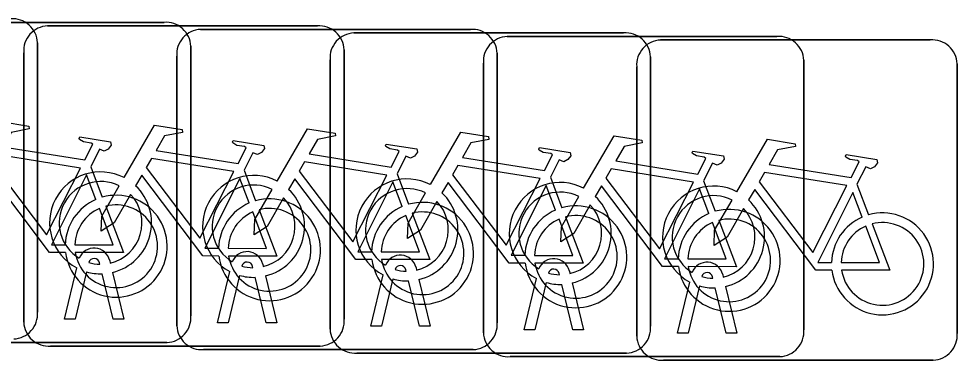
# Model space of a CAD drawing. Extents: x 162186 to 163152, y 385513 to 386513.
# Drawn here: x 162779 to 162781.926, y 386417.704 to 386418.77 of the extents above; entities that cross this region are included whole.
import ezdxf

# ---------------------------------------------------------------- set-up
doc = ezdxf.new("R2010")
doc.units = 0
doc.layers.add('IMGEO_Fietsenrek', color=7, linetype='Continuous')

msp = doc.modelspace()

# ---------------------------------------------------------------- linework, layer by layer
at = {"layer": 'IMGEO_Fietsenrek'}
for p, q in [((162778.6119, 386418.7585), (162779.4528, 386418.7585)), ((162779.4528, 386418.7585), (162778.6119, 386418.7585)), ((162779.0899, 386418.7475), (162779.9308, 386418.7475)), ((162779.9308, 386418.7475), (162779.0899, 386418.7475)), ((162779.5669, 386418.7365), (162780.4078, 386418.7365)), ((162780.4078, 386418.7365), (162779.5669, 386418.7365)), ((162780.0449, 386418.7255), (162780.8858, 386418.7255)), ((162780.8858, 386418.7255), (162780.0449, 386418.7255)), ((162780.5229, 386418.7145), (162781.3638, 386418.7145)), ((162781.3638, 386418.7145), (162780.5229, 386418.7145)), ((162779.0585, 386418.6951), (162779.0585, 386417.8542)), ((162779.0585, 386417.8542), (162779.0585, 386418.6951)), ((162779.5365, 386418.6841), (162779.5365, 386417.8432)), ((162779.5365, 386417.8432), (162779.5365, 386418.6841)), ((162781.0009, 386418.7035), (162781.8418, 386418.7035)), ((162781.8418, 386418.7035), (162781.0009, 386418.7035)), ((162779.0155, 386417.8229), (162779.0155, 386418.6638)), ((162779.0155, 386418.6638), (162779.0155, 386417.8229)), ((162780.0145, 386418.6731), (162780.0145, 386417.8322)), ((162780.0145, 386417.8322), (162780.0145, 386418.6731)), ((162780.4915, 386418.6621), (162780.4915, 386417.8212)), ((162780.4915, 386417.8212), (162780.4915, 386418.6621)), ((162779.4925, 386417.8119), (162779.4925, 386418.6528)), ((162779.4925, 386418.6528), (162779.4925, 386417.8119)), ((162779.9705, 386417.8009), (162779.9705, 386418.6418)), ((162779.9705, 386418.6418), (162779.9705, 386417.8009)), ((162780.4485, 386417.7899), (162780.4485, 386418.6308)), ((162780.4485, 386418.6308), (162780.4485, 386417.7899)), ((162780.9695, 386418.6511), (162780.9695, 386417.8102)), ((162780.9695, 386417.8102), (162780.9695, 386418.6511)), ((162781.4475, 386418.6401), (162781.4475, 386417.7992)), ((162781.4475, 386417.7992), (162781.4475, 386418.6401)), ((162781.9255, 386418.6291), (162781.9255, 386417.7882)), ((162781.9255, 386417.7882), (162781.9255, 386418.6291)), ((162780.9265, 386417.7789), (162780.9265, 386418.6198)), ((162780.9265, 386418.6198), (162780.9265, 386417.7789)), ((162779.2242, 386418.3082), (162779.2605, 386418.213)), ((162779.7022, 386418.2972), (162779.7385, 386418.202)), ((162780.1792, 386418.2862), (162780.2155, 386418.191)), ((162780.6572, 386418.2752), (162780.6935, 386418.18)), ((162781.1352, 386418.2642), (162781.1715, 386418.169)), ((162781.6132, 386418.2532), (162781.6495, 386418.158)), ((162779.2836, 386418.0154), (162779.2854, 386418.0075)), ((162779.1425, 386417.8323), (162779.1808, 386417.9923)), ((162779.2529, 386418.0039), (162779.2519, 386418.0082)), ((162779.6195, 386417.8213), (162779.6578, 386417.9813)), ((162779.7299, 386417.9929), (162779.7289, 386417.9972)), ((162779.7606, 386418.0044), (162779.7624, 386417.9965)), ((162780.2079, 386417.9819), (162780.2069, 386417.9862)), ((162780.2386, 386417.9934), (162780.2404, 386417.9855)), ((162780.7166, 386417.9824), (162780.7184, 386417.9745)), ((162779.2112, 386417.9801), (162779.1759, 386417.8323)), ((162779.294, 386417.8323), (162779.2601, 386417.974)), ((162779.2924, 386417.9783), (162779.3274, 386417.8323)), ((162779.6882, 386417.9691), (162779.6529, 386417.8213)), ((162779.771, 386417.8213), (162779.7371, 386417.963)), ((162779.7694, 386417.9673), (162779.8044, 386417.8213)), ((162780.0975, 386417.8103), (162780.1358, 386417.9703)), ((162780.1662, 386417.9581), (162780.1309, 386417.8103)), ((162780.249, 386417.8103), (162780.2151, 386417.952)), ((162780.2474, 386417.9563), (162780.2824, 386417.8103)), ((162780.5755, 386417.7993), (162780.6138, 386417.9593)), ((162780.6859, 386417.9709), (162780.6849, 386417.9752)), ((162781.1639, 386417.9599), (162781.1629, 386417.9642)), ((162781.1946, 386417.9714), (162781.1964, 386417.9635)), ((162780.6442, 386417.9471), (162780.6089, 386417.7993)), ((162780.727, 386417.7993), (162780.6931, 386417.941)), ((162780.7254, 386417.9453), (162780.7604, 386417.7993)), ((162781.0535, 386417.7883), (162781.0918, 386417.9483)), ((162781.1222, 386417.9361), (162781.0869, 386417.7883)), ((162781.205, 386417.7883), (162781.1711, 386417.93)), ((162781.2034, 386417.9343), (162781.2384, 386417.7883)), ((162779.1759, 386417.8323), (162779.1425, 386417.8323)), ((162779.3274, 386417.8323), (162779.294, 386417.8323)), ((162779.6529, 386417.8213), (162779.6195, 386417.8213)), ((162779.8044, 386417.8213), (162779.771, 386417.8213)), ((162780.1309, 386417.8103), (162780.0975, 386417.8103)), ((162780.2824, 386417.8103), (162780.249, 386417.8103)), ((162780.6089, 386417.7993), (162780.5755, 386417.7993)), ((162780.7604, 386417.7993), (162780.727, 386417.7993)), ((162781.0869, 386417.7883), (162781.0535, 386417.7883)), ((162781.2384, 386417.7883), (162781.205, 386417.7883)), ((162779.4621, 386417.7595), (162778.6212, 386417.7595)), ((162778.6212, 386417.7595), (162779.4621, 386417.7595)), ((162779.9401, 386417.7485), (162779.0992, 386417.7485)), ((162779.0992, 386417.7485), (162779.9401, 386417.7485)), ((162780.4171, 386417.7375), (162779.5762, 386417.7375)), ((162779.5762, 386417.7375), (162780.4171, 386417.7375)), ((162780.8951, 386417.7265), (162780.0542, 386417.7265)), ((162780.0542, 386417.7265), (162780.8951, 386417.7265)), ((162781.3731, 386417.7155), (162780.5322, 386417.7155)), ((162780.5322, 386417.7155), (162781.3731, 386417.7155)), ((162781.8511, 386417.7045), (162781.0102, 386417.7045)), ((162781.0102, 386417.7045), (162781.8511, 386417.7045))]:
    msp.add_line(p, q, dxfattribs=at)
for points in [[(162778.8501, 386418.2852), (162778.9448, 386418.4487), (162779.031, 386418.4349), (162779.0327, 386418.4262), (162778.9766, 386418.4153), (162778.9504, 386418.37), (162779.2056, 386418.3292)], [(162779.3281, 386418.2742), (162779.4228, 386418.4377), (162779.509, 386418.4239), (162779.5107, 386418.4152), (162779.4546, 386418.4043), (162779.4284, 386418.359), (162779.6836, 386418.3182)], [(162779.8051, 386418.2632), (162779.8998, 386418.4267), (162779.986, 386418.4129), (162779.9877, 386418.4042), (162779.9316, 386418.3933), (162779.9054, 386418.348), (162780.1606, 386418.3072)], [(162779.2056, 386418.3292), (162779.2306, 386418.378), (162779.2255, 386418.382), (162779.2023, 386418.3857), (162779.1896, 386418.3932), (162779.1886, 386418.3963), (162779.1908, 386418.4009), (162779.2856, 386418.3858), (162779.2879, 386418.3755), (162779.2785, 386418.3631), (162779.2661, 386418.3567), (162779.2516, 386418.3629), (162779.2242, 386418.3082)], [(162780.2831, 386418.2522), (162780.3778, 386418.4157), (162780.464, 386418.4019), (162780.4657, 386418.3932), (162780.4096, 386418.3823), (162780.3834, 386418.337), (162780.6386, 386418.2962)], [(162780.7611, 386418.2412), (162780.8558, 386418.4047), (162780.942, 386418.3909), (162780.9437, 386418.3822), (162780.8876, 386418.3713), (162780.8614, 386418.326), (162781.1166, 386418.2852)], [(162781.2391, 386418.2302), (162781.3338, 386418.3937), (162781.42, 386418.3799), (162781.4217, 386418.3712), (162781.3656, 386418.3603), (162781.3394, 386418.315), (162781.5946, 386418.2742)], [(162779.6836, 386418.3182), (162779.7086, 386418.367), (162779.7035, 386418.371), (162779.6803, 386418.3747), (162779.6676, 386418.3822), (162779.6666, 386418.3853), (162779.6688, 386418.3899), (162779.7636, 386418.3748), (162779.7659, 386418.3645), (162779.7565, 386418.3521), (162779.7441, 386418.3457), (162779.7296, 386418.3519), (162779.7022, 386418.2972)], [(162780.1606, 386418.3072), (162780.1856, 386418.356), (162780.1805, 386418.36), (162780.1573, 386418.3637), (162780.1446, 386418.3712), (162780.1436, 386418.3743), (162780.1458, 386418.3789), (162780.2406, 386418.3638), (162780.2429, 386418.3535), (162780.2335, 386418.3411), (162780.2211, 386418.3347), (162780.2066, 386418.3409), (162780.1792, 386418.2862)], [(162780.6386, 386418.2962), (162780.6636, 386418.345), (162780.6585, 386418.349), (162780.6353, 386418.3527), (162780.6226, 386418.3602), (162780.6216, 386418.3633), (162780.6238, 386418.3679), (162780.7186, 386418.3528), (162780.7209, 386418.3425), (162780.7115, 386418.3301), (162780.6991, 386418.3237), (162780.6846, 386418.3299), (162780.6572, 386418.2752)], [(162779.1927, 386418.304), (162778.9359, 386418.345), (162778.9192, 386418.3162), (162779.0862, 386418.0959), (162779.1927, 386418.304)], [(162779.6707, 386418.293), (162779.4139, 386418.334), (162779.3972, 386418.3052), (162779.5642, 386418.0849), (162779.6707, 386418.293)], [(162781.1166, 386418.2852), (162781.1416, 386418.334), (162781.1365, 386418.338), (162781.1133, 386418.3417), (162781.1006, 386418.3492), (162781.0996, 386418.3523), (162781.1018, 386418.3569), (162781.1966, 386418.3418), (162781.1989, 386418.3315), (162781.1895, 386418.3191), (162781.1771, 386418.3127), (162781.1626, 386418.3189), (162781.1352, 386418.2642)], [(162781.5946, 386418.2742), (162781.6196, 386418.323), (162781.6145, 386418.327), (162781.5913, 386418.3307), (162781.5786, 386418.3382), (162781.5776, 386418.3413), (162781.5798, 386418.3459), (162781.6746, 386418.3308), (162781.6769, 386418.3205), (162781.6675, 386418.3081), (162781.6551, 386418.3017), (162781.6406, 386418.3079), (162781.6132, 386418.2532)], [(162780.1477, 386418.282), (162779.8909, 386418.323), (162779.8742, 386418.2942), (162780.0412, 386418.0739), (162780.1477, 386418.282)], [(162780.6257, 386418.271), (162780.3689, 386418.312), (162780.3522, 386418.2832), (162780.5192, 386418.0629), (162780.6257, 386418.271)], [(162779.1458, 386418.0405), (162779.0961, 386418.0406), (162778.9054, 386418.2923), (162778.8864, 386418.2595)], [(162779.2407, 386418.206), (162779.2114, 386418.2828), (162779.102, 386418.0647), (162779.1447, 386418.0646)], [(162779.6238, 386418.0295), (162779.5741, 386418.0296), (162779.3834, 386418.2813), (162779.3644, 386418.2485)], [(162781.1037, 386418.26), (162780.8469, 386418.301), (162780.8302, 386418.2722), (162780.9972, 386418.0519), (162781.1037, 386418.26)], [(162781.5817, 386418.249), (162781.3249, 386418.29), (162781.3082, 386418.2612), (162781.4752, 386418.0409), (162781.5817, 386418.249)], [(162779.3488, 386418.2217), (162779.2972, 386418.1325), (162779.2573, 386418.1065), (162779.2585, 386418.154), (162779.313, 386418.2482)], [(162779.7187, 386418.195), (162779.6894, 386418.2718), (162779.58, 386418.0537), (162779.6227, 386418.0536)], [(162780.1008, 386418.0185), (162780.0511, 386418.0186), (162779.8604, 386418.2703), (162779.8414, 386418.2375)], [(162780.1957, 386418.184), (162780.1664, 386418.2608), (162780.057, 386418.0427), (162780.0997, 386418.0426)], [(162780.5788, 386418.0075), (162780.5291, 386418.0076), (162780.3384, 386418.2593), (162780.3194, 386418.2265)], [(162780.6737, 386418.173), (162780.6444, 386418.2498), (162780.535, 386418.0317), (162780.5777, 386418.0316)], [(162781.0568, 386417.9965), (162781.0071, 386417.9966), (162780.8164, 386418.2483), (162780.7974, 386418.2155)], [(162779.8258, 386418.2107), (162779.7742, 386418.1215), (162779.7343, 386418.0955), (162779.7355, 386418.143), (162779.79, 386418.2372)], [(162780.3038, 386418.1997), (162780.2522, 386418.1105), (162780.2123, 386418.0845), (162780.2135, 386418.132), (162780.268, 386418.2262)], [(162780.7818, 386418.1887), (162780.7302, 386418.0995), (162780.6903, 386418.0735), (162780.6915, 386418.121), (162780.746, 386418.2152)], [(162781.1517, 386418.162), (162781.1224, 386418.2388), (162781.013, 386418.0207), (162781.0557, 386418.0206)], [(162781.5348, 386417.9855), (162781.4851, 386417.9856), (162781.2944, 386418.2373), (162781.2754, 386418.2045)], [(162781.6297, 386418.151), (162781.6004, 386418.2278), (162781.491, 386418.0097), (162781.5337, 386418.0096)], [(162781.2598, 386418.1777), (162781.2082, 386418.0885), (162781.1683, 386418.0625), (162781.1695, 386418.11), (162781.224, 386418.2042)], [(162779.1747, 386418.0645), (162779.2946, 386418.0643), (162779.2514, 386418.1779)], [(162779.2712, 386418.1848), (162779.3262, 386418.0402), (162779.1761, 386418.0405)], [(162779.6527, 386418.0535), (162779.7726, 386418.0533), (162779.7294, 386418.1669)], [(162779.7492, 386418.1738), (162779.8042, 386418.0292), (162779.6541, 386418.0295)], [(162780.2262, 386418.1628), (162780.2812, 386418.0182), (162780.1311, 386418.0185)], [(162780.1297, 386418.0425), (162780.2496, 386418.0423), (162780.2064, 386418.1559)], [(162780.6077, 386418.0315), (162780.7276, 386418.0313), (162780.6844, 386418.1449)], [(162780.7042, 386418.1518), (162780.7592, 386418.0072), (162780.6091, 386418.0075)], [(162781.0857, 386418.0205), (162781.2056, 386418.0203), (162781.1624, 386418.1339)], [(162781.1822, 386418.1408), (162781.2372, 386417.9962), (162781.0871, 386417.9965)], [(162781.6602, 386418.1298), (162781.7152, 386417.9852), (162781.5651, 386417.9855)], [(162781.5637, 386418.0095), (162781.6836, 386418.0093), (162781.6404, 386418.1229)]]:
    msp.add_lwpolyline(points, dxfattribs=at)
for centre, radius, start, end in [((162778.9806, 386418.6918), 0.0779, 2.4484, 94.2845), ((162778.9806, 386418.6918), 0.0779, 2.4484, 94.2845), ((162779.0932, 386418.6696), 0.0779, 92.4484, 184.2845), ((162779.0932, 386418.6696), 0.0779, 92.4484, 184.2845), ((162779.4586, 386418.6808), 0.0779, 2.4484, 94.2845), ((162779.4586, 386418.6808), 0.0779, 2.4484, 94.2845), ((162779.9366, 386418.6698), 0.0779, 2.4484, 94.2845), ((162779.9366, 386418.6698), 0.0779, 2.4484, 94.2845), ((162779.5702, 386418.6586), 0.0779, 92.4484, 184.2845), ((162779.5702, 386418.6586), 0.0779, 92.4484, 184.2845), ((162780.0482, 386418.6476), 0.0779, 92.4484, 184.2845), ((162780.0482, 386418.6476), 0.0779, 92.4484, 184.2845), ((162780.4136, 386418.6588), 0.0779, 2.4484, 94.2845), ((162780.4136, 386418.6588), 0.0779, 2.4484, 94.2845), ((162780.5262, 386418.6366), 0.0779, 92.4484, 184.2845), ((162780.5262, 386418.6366), 0.0779, 92.4484, 184.2845), ((162780.8916, 386418.6478), 0.0779, 2.4484, 94.2845), ((162780.8916, 386418.6478), 0.0779, 2.4484, 94.2845), ((162781.3696, 386418.6368), 0.0779, 2.4484, 94.2845), ((162781.3696, 386418.6368), 0.0779, 2.4484, 94.2845), ((162781.0042, 386418.6256), 0.0779, 92.4484, 184.2845), ((162781.0042, 386418.6256), 0.0779, 92.4484, 184.2845), ((162781.8476, 386418.6258), 0.0779, 2.4484, 94.2845), ((162781.8476, 386418.6258), 0.0779, 2.4484, 94.2845), ((162779.2551, 386418.1329), 0.159, 62.6766, 242.1369), ((162779.7321, 386418.1219), 0.159, 62.6766, 242.1369), ((162779.2551, 386418.1329), 0.129, 63.3192, 238.903), ((162779.2551, 386418.1329), 0.159, 283.5766, 46.6042), ((162779.7321, 386418.1219), 0.129, 63.3192, 238.903), ((162780.2101, 386418.1109), 0.159, 62.6766, 242.1369), ((162780.6881, 386418.0999), 0.159, 62.6766, 242.1369), ((162781.1661, 386418.0889), 0.159, 62.6766, 242.1369), ((162779.3037, 386418.0599), 0.159, 187.0065, 105.7708), ((162779.2551, 386418.1329), 0.129, 283.6043, 43.4302), ((162779.7321, 386418.1219), 0.159, 283.5766, 46.6042), ((162780.2101, 386418.1109), 0.129, 63.3192, 238.903), ((162780.2101, 386418.1109), 0.159, 283.5766, 46.6042), ((162780.6881, 386418.0999), 0.129, 63.3192, 238.903), ((162780.6881, 386418.0999), 0.159, 283.5766, 46.6042), ((162781.1661, 386418.0889), 0.129, 63.3192, 238.903), ((162779.3037, 386418.0599), 0.159, 113.3408, 178.3217), ((162779.3037, 386418.0599), 0.129, 188.6715, 104.5883), ((162779.7817, 386418.0489), 0.159, 113.3408, 178.3217), ((162779.7817, 386418.0489), 0.159, 187.0065, 105.7708), ((162779.7321, 386418.1219), 0.129, 283.6043, 43.4302), ((162780.2587, 386418.0379), 0.159, 187.0065, 105.7708), ((162780.2101, 386418.1109), 0.129, 283.6043, 43.4302), ((162780.7367, 386418.0269), 0.159, 187.0065, 105.7708), ((162780.6881, 386418.0999), 0.129, 283.6043, 43.4302), ((162781.1661, 386418.0889), 0.159, 283.5766, 46.6042), ((162779.3037, 386418.0599), 0.129, 113.923, 177.9556), ((162779.7817, 386418.0489), 0.129, 113.923, 177.9556), ((162779.7817, 386418.0489), 0.129, 188.6715, 104.5883), ((162780.2587, 386418.0379), 0.159, 113.3408, 178.3217), ((162780.2587, 386418.0379), 0.129, 188.6715, 104.5883), ((162780.7367, 386418.0269), 0.159, 113.3408, 178.3217), ((162781.2147, 386418.0159), 0.159, 113.3408, 178.3217), ((162781.2147, 386418.0159), 0.159, 187.0065, 105.7708), ((162781.1661, 386418.0889), 0.129, 283.6043, 43.4302), ((162781.6927, 386418.0049), 0.159, 187.0065, 105.7708), ((162780.2587, 386418.0379), 0.129, 113.923, 177.9556), ((162780.7367, 386418.0269), 0.129, 113.923, 177.9556), ((162780.7367, 386418.0269), 0.129, 188.6715, 104.5883), ((162781.2147, 386418.0159), 0.129, 113.923, 177.9556), ((162781.2147, 386418.0159), 0.129, 188.6715, 104.5883), ((162781.6927, 386418.0049), 0.159, 113.3408, 178.3217), ((162781.6927, 386418.0049), 0.129, 188.6715, 104.5883), ((162781.6927, 386418.0049), 0.129, 113.923, 177.9556), ((162779.2349, 386418.0043), 0.0499, 12.8025, 158.6934), ((162779.7119, 386417.9933), 0.0499, 12.8025, 158.6934), ((162779.2349, 386418.0043), 0.0174, 12.8025, 163.4502), ((162779.7119, 386417.9933), 0.0174, 12.8025, 163.4502), ((162780.1899, 386417.9823), 0.0499, 12.8025, 158.6934), ((162780.6679, 386417.9713), 0.0499, 12.8025, 158.6934), ((162781.1459, 386417.9603), 0.0499, 12.8025, 158.6934), ((162779.2551, 386418.1329), 0.129, 253.415, 269.0204), ((162779.7321, 386418.1219), 0.129, 253.415, 269.0204), ((162780.1899, 386417.9823), 0.0174, 12.8025, 163.4502), ((162780.2101, 386418.1109), 0.129, 253.415, 269.0204), ((162780.6679, 386417.9713), 0.0174, 12.8025, 163.4502), ((162779.2551, 386418.1329), 0.159, 253.9967, 271.7867), ((162779.7321, 386418.1219), 0.159, 253.9967, 271.7867), ((162780.2101, 386418.1109), 0.159, 253.9967, 271.7867), ((162780.6881, 386418.0999), 0.129, 253.415, 269.0204), ((162781.1459, 386417.9603), 0.0174, 12.8025, 163.4502), ((162781.1661, 386418.0889), 0.129, 253.415, 269.0204), ((162780.6881, 386418.0999), 0.159, 253.9967, 271.7867), ((162781.1661, 386418.0889), 0.159, 253.9967, 271.7867), ((162778.9808, 386417.8484), 0.0779, 272.4484, 4.2845), ((162778.9808, 386417.8484), 0.0779, 272.4484, 4.2845), ((162779.4588, 386417.8374), 0.0779, 272.4484, 4.2845), ((162779.4588, 386417.8374), 0.0779, 272.4484, 4.2845), ((162779.0934, 386417.8262), 0.0779, 182.4484, 274.2845), ((162779.0934, 386417.8262), 0.0779, 182.4484, 274.2845), ((162779.5704, 386417.8152), 0.0779, 182.4484, 274.2845), ((162779.5704, 386417.8152), 0.0779, 182.4484, 274.2845), ((162779.9368, 386417.8264), 0.0779, 272.4484, 4.2845), ((162779.9368, 386417.8264), 0.0779, 272.4484, 4.2845), ((162780.4138, 386417.8154), 0.0779, 272.4484, 4.2845), ((162780.4138, 386417.8154), 0.0779, 272.4484, 4.2845), ((162780.8918, 386417.8044), 0.0779, 272.4484, 4.2845), ((162780.8918, 386417.8044), 0.0779, 272.4484, 4.2845), ((162780.0484, 386417.8042), 0.0779, 182.4484, 274.2845), ((162780.0484, 386417.8042), 0.0779, 182.4484, 274.2845), ((162780.5264, 386417.7932), 0.0779, 182.4484, 274.2845), ((162780.5264, 386417.7932), 0.0779, 182.4484, 274.2845), ((162781.0044, 386417.7822), 0.0779, 182.4484, 274.2845), ((162781.0044, 386417.7822), 0.0779, 182.4484, 274.2845), ((162781.3698, 386417.7934), 0.0779, 272.4484, 4.2845), ((162781.3698, 386417.7934), 0.0779, 272.4484, 4.2845), ((162781.8478, 386417.7824), 0.0779, 272.4484, 4.2845), ((162781.8478, 386417.7824), 0.0779, 272.4484, 4.2845)]:
    msp.add_arc(centre, radius, start, end, dxfattribs=at)

doc.saveas('drawing.dxf')
